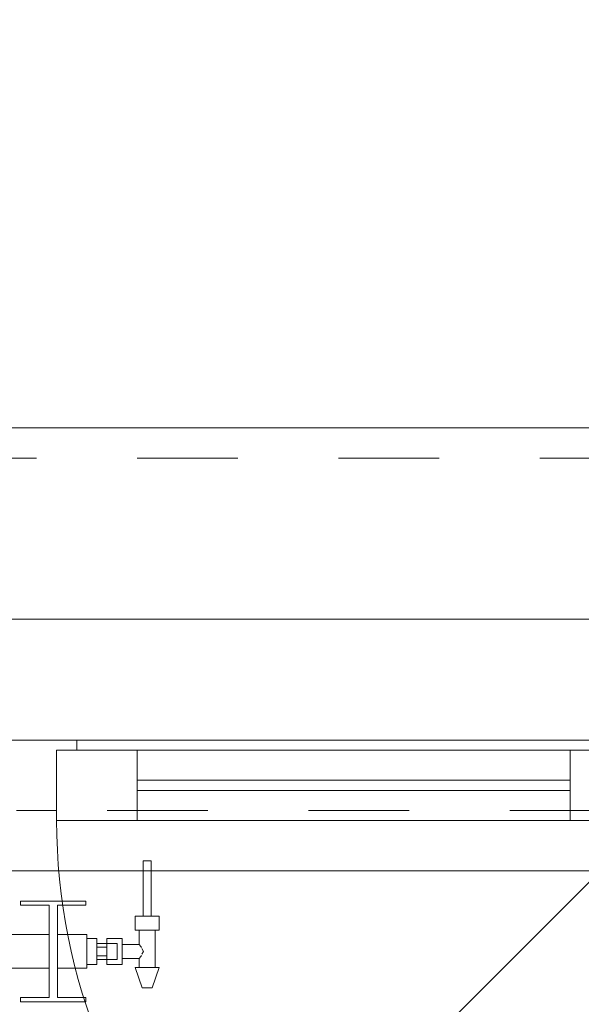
# Model space of a CAD drawing. Header units: metres. Extents: x -3.6 to 90.7, y -11.1 to 18.
# Tile 675 of 708: x 56.833 to 57.391, y 13.312 to 14.291. Entities that reach past the tile are written whole.
import ezdxf

# ---------------------------------------------------------------- set-up
doc = ezdxf.new("R2010")
doc.units = ezdxf.units.M
doc.header["$MEASUREMENT"] = 0
for name, pattern in [('Strichlinie eng', [0.115, 0.075, -0.04]), ('Untersicht', [0.1, 0.075, -0.025]), ('Wipeout_Contour', [1, 0, -1])]:
    doc.linetypes.add(name, pattern=pattern)
for name, color, linetype in [('152 - Bemaßung_ Beschriftung.Ausbau', 7, 'Continuous'), ('603 - Struktur.Bodenplatte_ Decke Roh', 7, 'Continuous'), ('604 - Struktur.Wand Aussen', 7, 'Continuous'), ('650 - Abdeckung.Fußboden Aufbau', 7, 'Continuous'), ('801 - HKLSE.Heizung_ Klima_ Lüftung', 7, 'Continuous'), ('Neubau_653 - Abdeckung.TB Verkofferung', 7, 'Continuous')]:
    doc.layers.add(name, color=color, linetype=linetype)
doc.styles.add('ERSTELLTER_STIL_2', font='txt')
doc.dimstyles.new('ERSTELLTER_STIL__3', dxfattribs={"dimtxt": 0.1, "dimasz": 0.0532, "dimexe": 0.18, "dimexo": 0.0625, "dimgap": 0, "dimtad": 1, "dimtih": 1, "dimtoh": 1, "dimzin": 0, "dimdsep": 46, "dimtxsty": 'ERSTELLTER_STIL_2', "dimblk": 'ARROWHEAD_2', "dimblk1": 'ARROWHEAD_2', "dimblk2": 'ARROWHEAD_2', "dimcen": 0.09, "dimse1": 1, "dimse2": 1, "dimclrd": 7, "dimclre": 7, "dimclrt": 7, "dimazin": 0, "dimtfac": 1, "dimtdec": 4, "dimtmove": 0, "dimatfit": 3, "dimfxl": 1, "dimtolj": 1, "dimtzin": 0, "dimarcsym": 0})

# ---------------------------------------------------------------- blocks, each defined once
blk = doc.blocks.new('*D243')
at = {"layer": '152 - Bemaßung_ Beschriftung.Ausbau', "color": 7, "linetype": 'Continuous', "lineweight": 5}
for p, q in [((55.15, 14.8025), (55.15, 14.9075)), ((57.55, 14.8025), (57.55, 14.9075)), ((55.17021, 14.89), (55.12979, 14.82)), ((57.57021, 14.89), (57.52979, 14.82)), ((55.15, 14.855), (57.55, 14.855))]:
    blk.add_line(p, q, dxfattribs=at)
at = {"layer": '152 - Bemaßung_ Beschriftung.Ausbau', "color": 7, "lineweight": 5, "char_height": 0.1, "attachment_point": 7, "style": 'ERSTELLTER_STIL_2'}
for s, insert in [('\\A1;{\\pql;\\fArial|b0|i0|c0|p38;2,40}', (56.21697, 14.875)), ('\\A1;{\\pql;\\fArial|b0|i0|c0|p38;2,01}', (56.21697, 14.735))]:
    blk.add_mtext(s, dxfattribs=dict(at, insert=insert))
blk = doc.blocks.new('ARROWHEAD_2')
at = {"color": 0, "linetype": 'Continuous', "lineweight": 0}
for p, q in [((-0.378, -0.655), (0.378, 0.655)), ((0, 0), (-1, 0))]:
    blk.add_line(p, q, dxfattribs=at)
blk = doc.blocks.new('*D280')
at = {"layer": '152 - Bemaßung_ Beschriftung.Ausbau', "color": 7, "linetype": 'Continuous', "lineweight": 5}
for p, q in [((54.59997, 15.3025), (54.59997, 15.4075)), ((58.055, 15.3025), (58.055, 15.4075)), ((54.62018, 15.39), (54.57977, 15.32)), ((58.07521, 15.39), (58.03479, 15.32)), ((54.59997, 15.355), (58.055, 15.355))]:
    blk.add_line(p, q, dxfattribs=at)
at = {"layer": '152 - Bemaßung_ Beschriftung.Ausbau', "color": 7, "lineweight": 5, "char_height": 0.1, "attachment_point": 7, "style": 'ERSTELLTER_STIL_2'}
for s, insert in [('\\A1;{\\pql;\\fArial|b0|i0|c0|p38;3,45\\fArial|b0|i0|c0|p38;\\A1{\\H.66x;\\S5^  ;}}', (56.09353, 15.35559)), ('\\A1;{\\pql;\\fArial|b0|i0|c0|p38;14}', (57.883, 15.375))]:
    blk.add_mtext(s, dxfattribs=dict(at, insert=insert))
blk = doc.blocks.new('*D319')
at = {"layer": '152 - Bemaßung_ Beschriftung.Ausbau', "color": 7, "linetype": 'Continuous', "lineweight": 5}
for p, q in [((54.67999, 15.8025), (54.67999, 15.9075)), ((57.97999, 15.8025), (57.97999, 15.9075)), ((54.7002, 15.89), (54.65978, 15.82)), ((58.0002, 15.89), (57.95978, 15.82)), ((54.67999, 15.855), (57.97999, 15.855))]:
    blk.add_line(p, q, dxfattribs=at)
at = {"layer": '152 - Bemaßung_ Beschriftung.Ausbau', "color": 7, "lineweight": 5, "insert": (56.19696, 15.875), "char_height": 0.1, "attachment_point": 7, "style": 'ERSTELLTER_STIL_2'}
blk.add_mtext('\\A1;{\\pql;\\fArial|b0|i0|c0|p38;3,30}', dxfattribs=at)

msp = doc.modelspace()

# ---------------------------------------------------------------- linework, layer by layer
at = {"layer": '603 - Struktur.Bodenplatte_ Decke Roh', "color": 7, "linetype": 'Continuous', "lineweight": 18, "flags": 128}
msp.add_lwpolyline([(-0.015, 0.005), (62.27503, 0.005), (62.27503, 13.695), (50.77999, 13.695), (50.77999, 13.455), (50.77999, 12.99998), (50.84002, 12.99998), (50.84002, 8.58498), (49.03003, 8.58498), (49.03003, 8.72498), (47.41002, 8.72498), (47.41002, 12.99998), (47.47999, 12.99998), (47.47999, 13.455), (47.47999, 13.695), (14.77999, 13.695)], dxfattribs=at)
at = {"layer": '604 - Struktur.Wand Aussen', "color": 7, "linetype": 'Continuous', "lineweight": 9}
for p, q in [((57.45, 13.885), (55.25, 13.885)), ((57.46, 13.495), (57.04281, 13.07781))]:
    msp.add_line(p, q, dxfattribs=at)
at = {"layer": '604 - Struktur.Wand Aussen', "color": 7, "linetype": 'Strichlinie eng', "lineweight": 9}
msp.add_line((57.45, 13.855), (55.25, 13.855), dxfattribs=at)
at = {"layer": '604 - Struktur.Wand Aussen', "color": 7, "linetype": 'Continuous', "lineweight": 13}
for p, q in [((56.81, 13.575), (56.85, 13.575)), ((56.85, 13.575), (56.89, 13.575)), ((56.89, 13.575), (57.44, 13.575)), ((56.89, 13.575), (56.89, 13.565)), ((56.89, 13.565), (56.87, 13.565)), ((56.87, 13.565), (56.87, 13.505)), ((56.87, 13.495), (56.87, 13.565)), ((56.87, 13.565), (56.95, 13.565)), ((56.95, 13.565), (57.38, 13.565)), ((56.95, 13.565), (56.95, 13.495)), ((57.38, 13.495), (57.38, 13.565)), ((57.38, 13.565), (57.46, 13.565)), ((56.95, 13.535), (57.38, 13.535)), ((57.38, 13.525), (56.95, 13.525)), ((56.85, 13.505), (56.83, 13.505)), ((56.87, 13.505), (56.85, 13.505)), ((56.95, 13.495), (56.87, 13.495)), ((57.38, 13.495), (56.95, 13.495)), ((57.46, 13.495), (57.38, 13.495))]:
    msp.add_line(p, q, dxfattribs=at)
at = {"layer": '650 - Abdeckung.Fußboden Aufbau', "color": 7, "linetype": 'Continuous', "lineweight": 13, "flags": 128}
msp.add_lwpolyline([(57.96999, 8.255), (58.055, 8.255), (58.055, 12.98998), (57.96999, 12.98998), (57.96999, 13.445), (54.68999, 13.445), (54.68999, 12.99998), (54.59997, 12.99998), (54.59997, 8.50998)], dxfattribs=at)
at = {"layer": 'Neubau_653 - Abdeckung.TB Verkofferung', "color": 1, "linetype": 'Untersicht', "lineweight": 9}
msp.add_line((51.12003, 13.50498), (62.02503, 13.50498), dxfattribs=at)

# ---------------------------------------------------------------- dimensions: what is measured, and where the dimension line sits
at = {"layer": '152 - Bemaßung_ Beschriftung.Ausbau', "color": 7, "linetype": 'Continuous', "lineweight": 5}
dim = msp.add_linear_dim(base=(57.55, 14.855), p1=(55.15, 13.575), p2=(57.55, 13.575), dimstyle='ERSTELLTER_STIL__3', dxfattribs=at)
dim.commit()
dim.dimension.update_dxf_attribs({"geometry": '*D243', "text_midpoint": (56.34685, 14.925), "dimtype": 160})

# ---------------------------------------------------------------- next in the draw order: wipeouts: each hides what was drawn before it
at = {"color": 254, "linetype": 'Wipeout_Contour', "lineweight": 0, "ltscale": 14143.112437}
msp.add_wipeout([(55.89999, 13.38167), (55.89999, 13.34833), (55.92916, 13.34833), (55.92916, 13.31917), (55.90082, 13.31917), (55.90082, 13.315), (55.96582, 13.315), (55.96582, 13.31917), (55.93749, 13.31917), (55.93749, 13.34833), (55.99582, 13.34833), (55.99582, 13.31917), (55.96749, 13.31917), (55.96749, 13.315), (56.03249, 13.315), (56.03249, 13.31917), (56.00416, 13.31917), (56.00416, 13.34833), (56.06249, 13.34833), (56.06249, 13.31917), (56.03416, 13.31917), (56.03416, 13.315), (56.09916, 13.315), (56.09916, 13.31917), (56.07082, 13.31917), (56.07082, 13.34833), (56.12916, 13.34833), (56.12916, 13.31917), (56.10082, 13.31917), (56.10082, 13.315), (56.16582, 13.315), (56.16582, 13.31917), (56.13749, 13.31917), (56.13749, 13.34833), (56.19582, 13.34833), (56.19582, 13.31917), (56.16749, 13.31917), (56.16749, 13.315), (56.23249, 13.315), (56.23249, 13.31917), (56.20416, 13.31917), (56.20416, 13.34833), (56.26249, 13.34833), (56.26249, 13.31917), (56.23416, 13.31917), (56.23416, 13.315), (56.29916, 13.315), (56.29916, 13.31917), (56.27082, 13.31917), (56.27082, 13.34833), (56.32916, 13.34833), (56.32916, 13.31917), (56.30082, 13.31917), (56.30082, 13.315), (56.36582, 13.315), (56.36582, 13.31917), (56.33749, 13.31917), (56.33749, 13.34833), (56.39582, 13.34833), (56.39582, 13.31917), (56.36749, 13.31917), (56.36749, 13.315), (56.43249, 13.315), (56.43249, 13.31917), (56.40416, 13.31917), (56.40416, 13.34833), (56.46249, 13.34833), (56.46249, 13.31917), (56.43416, 13.31917), (56.43416, 13.315), (56.49916, 13.315), (56.49916, 13.31917), (56.47082, 13.31917), (56.47082, 13.34833), (56.52916, 13.34833), (56.52916, 13.31917), (56.50082, 13.31917), (56.50082, 13.315), (56.56582, 13.315), (56.56582, 13.31917), (56.53749, 13.31917), (56.53749, 13.34833), (56.59582, 13.34833), (56.59582, 13.31917), (56.56749, 13.31917), (56.56749, 13.315), (56.63249, 13.315), (56.63249, 13.31917), (56.60416, 13.31917), (56.60416, 13.34833), (56.66249, 13.34833), (56.66249, 13.31917), (56.63416, 13.31917), (56.63416, 13.315), (56.69916, 13.315), (56.69916, 13.31917), (56.67082, 13.31917), (56.67082, 13.34833), (56.72916, 13.34833), (56.72916, 13.31917), (56.70082, 13.31917), (56.70082, 13.315), (56.76582, 13.315), (56.76582, 13.31917), (56.73749, 13.31917), (56.73749, 13.34833), (56.79582, 13.34833), (56.79582, 13.31917), (56.76749, 13.31917), (56.76749, 13.315), (56.83249, 13.315), (56.83249, 13.31917), (56.80416, 13.31917), (56.80416, 13.34833), (56.86249, 13.34833), (56.86249, 13.31917), (56.83416, 13.31917), (56.83416, 13.315), (56.89916, 13.315), (56.89916, 13.31917), (56.87082, 13.31917), (56.87082, 13.34833), (56.89999, 13.34833), (56.89999, 13.38167), (56.87082, 13.38167), (56.87082, 13.41083), (56.89916, 13.41083), (56.89916, 13.415), (56.83416, 13.415), (56.83416, 13.41083), (56.86249, 13.41083), (56.86249, 13.38167), (56.80416, 13.38167), (56.80416, 13.41083), (56.83249, 13.41083), (56.83249, 13.415), (56.76749, 13.415), (56.76749, 13.41083), (56.79582, 13.41083), (56.79582, 13.38167), (56.73749, 13.38167), (56.73749, 13.41083), (56.76582, 13.41083), (56.76582, 13.415), (56.70082, 13.415), (56.70082, 13.41083), (56.72916, 13.41083), (56.72916, 13.38167), (56.67082, 13.38167), (56.67082, 13.41083), (56.69916, 13.41083), (56.69916, 13.415), (56.63416, 13.415), (56.63416, 13.41083), (56.66249, 13.41083), (56.66249, 13.38167), (56.60416, 13.38167), (56.60416, 13.41083), (56.63249, 13.41083), (56.63249, 13.415), (56.56749, 13.415), (56.56749, 13.41083), (56.59582, 13.41083), (56.59582, 13.38167), (56.53749, 13.38167), (56.53749, 13.41083), (56.56582, 13.41083), (56.56582, 13.415), (56.50082, 13.415), (56.50082, 13.41083), (56.52916, 13.41083), (56.52916, 13.38167), (56.47082, 13.38167), (56.47082, 13.41083), (56.49916, 13.41083), (56.49916, 13.415), (56.43416, 13.415), (56.43416, 13.41083), (56.46249, 13.41083), (56.46249, 13.38167), (56.40416, 13.38167), (56.40416, 13.41083), (56.43249, 13.41083), (56.43249, 13.415), (56.36749, 13.415), (56.36749, 13.41083), (56.39582, 13.41083), (56.39582, 13.38167), (56.33749, 13.38167), (56.33749, 13.41083), (56.36582, 13.41083), (56.36582, 13.415), (56.30082, 13.415), (56.30082, 13.41083), (56.32916, 13.41083), (56.32916, 13.38167), (56.27082, 13.38167), (56.27082, 13.41083), (56.29916, 13.41083), (56.29916, 13.415), (56.23416, 13.415), (56.23416, 13.41083), (56.26249, 13.41083), (56.26249, 13.38167), (56.20416, 13.38167), (56.20416, 13.41083), (56.23249, 13.41083), (56.23249, 13.415), (56.16749, 13.415), (56.16749, 13.41083), (56.19582, 13.41083), (56.19582, 13.38167), (56.13749, 13.38167), (56.13749, 13.41083), (56.16582, 13.41083), (56.16582, 13.415), (56.10082, 13.415), (56.10082, 13.41083), (56.12916, 13.41083), (56.12916, 13.38167), (56.07082, 13.38167), (56.07082, 13.41083), (56.09916, 13.41083), (56.09916, 13.415), (56.03416, 13.415), (56.03416, 13.41083), (56.06249, 13.41083), (56.06249, 13.38167), (56.00416, 13.38167), (56.00416, 13.41083), (56.03249, 13.41083), (56.03249, 13.415), (55.96749, 13.415), (55.96749, 13.41083), (55.99582, 13.41083), (55.99582, 13.38167), (55.93749, 13.38167), (55.93749, 13.41083), (55.96582, 13.41083), (55.96582, 13.415), (55.90082, 13.415), (55.90082, 13.41083), (55.92916, 13.41083), (55.92916, 13.38167)], dxfattribs=at).dxf.layer = '801 - HKLSE.Heizung_ Klima_ Lüftung'

# ---------------------------------------------------------------- next in the draw order: linework, layer by layer
at = {"layer": '801 - HKLSE.Heizung_ Klima_ Lüftung', "color": 7, "linetype": 'Continuous', "lineweight": 5}
for p, q in [((56.83416, 13.415), (56.83416, 13.41083)), ((56.83416, 13.415), (56.83416, 13.41083)), ((56.83416, 13.41083), (56.86249, 13.41083)), ((56.86249, 13.41083), (56.86249, 13.31917)), ((56.87082, 13.31917), (56.87082, 13.41083)), ((56.80416, 13.38167), (56.86249, 13.38167)), ((56.80416, 13.34833), (56.86249, 13.34833)), ((56.83416, 13.31917), (56.83416, 13.315)), ((56.86249, 13.31917), (56.83416, 13.31917)), ((56.83416, 13.31917), (56.83416, 13.315)), ((56.83416, 13.315), (56.89916, 13.315)), ((56.83416, 13.315), (56.89916, 13.315)), ((56.89916, 13.31917), (56.87082, 13.31917)), ((56.89916, 13.315), (56.89916, 13.31917))]:
    msp.add_line(p, q, dxfattribs=at)

# ---------------------------------------------------------------- next in the draw order: wipeouts: each hides what was drawn before it
at = {"color": 254, "linetype": 'Wipeout_Contour', "lineweight": 0, "ltscale": 1868.320254}
msp.add_wipeout([(56.89999, 13.35201), (56.90999, 13.35201), (56.90999, 13.357), (56.91999, 13.357), (56.91999, 13.352), (56.93499, 13.352), (56.93499, 13.358), (56.95199, 13.358), (56.95199, 13.349), (56.94799, 13.349), (56.95499, 13.329), (56.96499, 13.329), (56.97199, 13.349), (56.96799, 13.349), (56.96799, 13.386), (56.97199, 13.386), (56.97199, 13.4), (56.96399, 13.4), (56.96399, 13.455), (56.95599, 13.455), (56.95599, 13.4), (56.94799, 13.4), (56.94799, 13.386), (56.95199, 13.386), (56.95199, 13.372), (56.93499, 13.372), (56.93499, 13.378), (56.91999, 13.378), (56.91999, 13.373), (56.90999, 13.373), (56.90999, 13.37799), (56.89999, 13.37799)], dxfattribs=at).dxf.layer = '801 - HKLSE.Heizung_ Klima_ Lüftung'

# ---------------------------------------------------------------- next in the draw order: linework, layer by layer
at = {"layer": '604 - Struktur.Wand Aussen', "color": 7, "linetype": 'Continuous', "lineweight": 9}
msp.add_line((57.54, 13.445), (55.16, 13.445), dxfattribs=at)
at = {"layer": '604 - Struktur.Wand Aussen', "color": 7, "linetype": 'Strichlinie eng', "lineweight": 9}
msp.add_line((57.54, 13.445), (55.16, 13.445), dxfattribs=at)
at = {"layer": '604 - Struktur.Wand Aussen', "color": 7, "linetype": 'Continuous', "lineweight": 9}
msp.add_arc((57.46, 13.495), 0.59, 180, 225, dxfattribs=at)
at = {"layer": '801 - HKLSE.Heizung_ Klima_ Lüftung', "color": 7, "linetype": 'Continuous', "lineweight": 5}
for p, q in [((56.95599, 13.455), (56.95716, 13.455)), ((56.95599, 13.455), (56.95599, 13.4)), ((56.95716, 13.455), (56.95999, 13.455)), ((56.95999, 13.455), (56.96282, 13.455)), ((56.96282, 13.455), (56.96399, 13.455)), ((56.96399, 13.455), (56.96399, 13.4)), ((56.89916, 13.415), (56.83416, 13.415)), ((56.87082, 13.41083), (56.89916, 13.41083)), ((56.89916, 13.41083), (56.89916, 13.415)), ((56.94799, 13.4), (56.95399, 13.4)), ((56.94799, 13.4), (56.94799, 13.386)), ((56.95399, 13.4), (56.96599, 13.4)), ((56.95599, 13.4), (56.95716, 13.4)), ((56.95716, 13.4), (56.95999, 13.4)), ((56.95999, 13.4), (56.96282, 13.4)), ((56.96282, 13.4), (56.96399, 13.4)), ((56.96599, 13.4), (56.97199, 13.4)), ((56.97199, 13.4), (56.97199, 13.386)), ((56.87082, 13.38167), (56.89999, 13.38167)), ((56.89999, 13.38167), (56.89999, 13.37679)), ((56.94799, 13.386), (56.95399, 13.386)), ((56.95199, 13.386), (56.95199, 13.372)), ((56.95399, 13.386), (56.96599, 13.386)), ((56.96599, 13.386), (56.97199, 13.386)), ((56.96799, 13.386), (56.96799, 13.349)), ((56.89999, 13.37799), (56.90999, 13.37799)), ((56.89999, 13.37679), (56.89999, 13.365)), ((56.90999, 13.37799), (56.90999, 13.365)), ((56.91999, 13.373), (56.90999, 13.373)), ((56.91999, 13.373), (56.91999, 13.378)), ((56.91999, 13.378), (56.91999, 13.3715)), ((56.93499, 13.378), (56.91999, 13.378)), ((56.91999, 13.373), (56.91999, 13.37066)), ((56.91999, 13.373), (56.92999, 13.373)), ((56.91999, 13.373), (56.91999, 13.37066)), ((56.91999, 13.3715), (56.91999, 13.36933)), ((56.91999, 13.37066), (56.91999, 13.365)), ((56.91999, 13.37066), (56.91999, 13.36933)), ((56.92999, 13.373), (56.92999, 13.37066)), ((56.92999, 13.37066), (56.92999, 13.365)), ((56.93499, 13.378), (56.93499, 13.3715)), ((56.95199, 13.372), (56.93499, 13.372)), ((56.93499, 13.3715), (56.93499, 13.3585)), ((56.95199, 13.372), (56.9537, 13.36995)), ((56.9537, 13.36995), (56.95422, 13.36889)), ((56.89999, 13.365), (56.89999, 13.35321)), ((56.90999, 13.36933), (56.91999, 13.36933)), ((56.90999, 13.365), (56.90999, 13.35201)), ((56.90999, 13.36067), (56.91999, 13.36067)), ((56.91999, 13.36933), (56.91999, 13.365)), ((56.91999, 13.365), (56.91999, 13.36067)), ((56.91999, 13.365), (56.91999, 13.35934)), ((56.91999, 13.36067), (56.91999, 13.3585)), ((56.91999, 13.36067), (56.91999, 13.35934)), ((56.92999, 13.365), (56.92999, 13.35934)), ((56.9537, 13.36005), (56.95199, 13.358)), ((56.95422, 13.36111), (56.9537, 13.36005)), ((56.95473, 13.36785), (56.95612, 13.365)), ((56.95612, 13.365), (56.95473, 13.36215)), ((56.89999, 13.35321), (56.89999, 13.34833)), ((56.89999, 13.35201), (56.90999, 13.35201)), ((56.89999, 13.35201), (56.90999, 13.35201)), ((56.89999, 13.35201), (56.90999, 13.35201)), ((56.89999, 13.35201), (56.90999, 13.35201)), ((56.91999, 13.357), (56.90999, 13.357)), ((56.91999, 13.35934), (56.91999, 13.357)), ((56.91999, 13.35934), (56.91999, 13.357)), ((56.91999, 13.3585), (56.91999, 13.352)), ((56.91999, 13.357), (56.92999, 13.357)), ((56.91999, 13.352), (56.91999, 13.357)), ((56.93499, 13.352), (56.91999, 13.352)), ((56.92999, 13.35934), (56.92999, 13.357)), ((56.93499, 13.3585), (56.93499, 13.352)), ((56.95199, 13.358), (56.93499, 13.358)), ((56.95199, 13.358), (56.95199, 13.349)), ((56.87082, 13.34833), (56.89999, 13.34833)), ((56.94799, 13.349), (56.9515, 13.349)), ((56.94799, 13.349), (56.95499, 13.329)), ((56.9515, 13.349), (56.95999, 13.349)), ((56.95999, 13.349), (56.96847, 13.349)), ((56.97199, 13.349), (56.96499, 13.329)), ((56.96847, 13.349), (56.97199, 13.349)), ((56.95499, 13.329), (56.95645, 13.329)), ((56.95645, 13.329), (56.95999, 13.329)), ((56.95999, 13.329), (56.96352, 13.329)), ((56.96352, 13.329), (56.96499, 13.329))]:
    msp.add_line(p, q, dxfattribs=at)

# ---------------------------------------------------------------- next in the draw order: dimensions: what is measured, and where the dimension line sits
at = {"layer": '152 - Bemaßung_ Beschriftung.Ausbau', "color": 7, "linetype": 'Continuous', "lineweight": 5}
for base, p1, p2, picture, middle in [((57.97999, 15.855), (54.67999, 12.99998), (57.97999, 12.99998), '*D319', (56.32684, 15.925)), ((58.055, 15.355), (54.59997, 10.74998), (58.055, 10.62749), '*D280', (56.35847, 15.425))]:
    dim = msp.add_linear_dim(base=base, p1=p1, p2=p2, dimstyle='ERSTELLTER_STIL__3', dxfattribs=at)
    dim.commit()
    dim.dimension.update_dxf_attribs({"geometry": picture, "text_midpoint": middle, "dimtype": 160})

doc.saveas('drawing.dxf')
